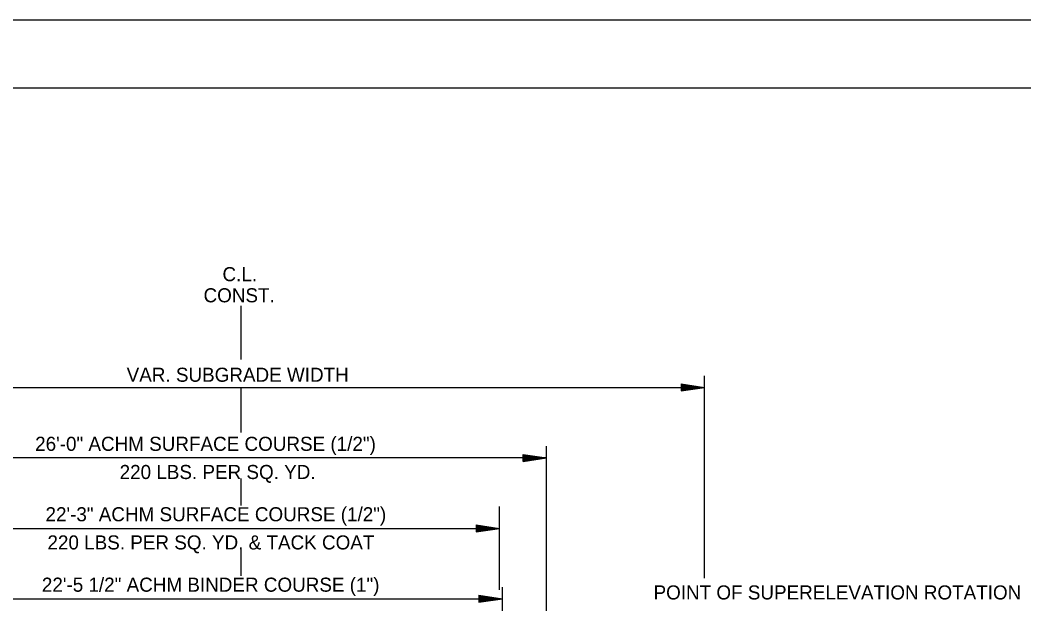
# Model space of a CAD drawing. Extents: x 2478 to 3210, y 439 to 841.
# Drawn here: x 2608.7 to 2694.2, y 608.8 to 658.6 of the extents above; entities that cross this region are included whole.
import ezdxf

# ---------------------------------------------------------------- set-up
doc = ezdxf.new("R2010")
doc.units = 0
for name, color, linetype in [('1', 7, 'Continuous'), ('R_Annotation', 7, 'Continuous'), ('R_Centerline', 7, 'Continuous'), ('R_Dimension', 7, 'Continuous')]:
    doc.layers.add(name, color=color, linetype=linetype)

msp = doc.modelspace()

# ---------------------------------------------------------------- linework, layer by layer
at = {"layer": '1'}
msp.add_line((2492.968, 652.813), (2812.04, 652.813), dxfattribs=at)
for points in [[(2817.808, 658.581), (2477.808, 658.581), (2477.808, 438.581), (2817.808, 438.581)], [(2492.968, 444.349), (2492.968, 652.813), (2729.78, 652.813), (2729.78, 642.933), (2768.94, 642.933), (2768.94, 640.013), (2812.04, 640.013), (2812.04, 444.349)]]:
    msp.add_lwpolyline(points, close=True, dxfattribs=at)
at = {"layer": 'R_Centerline'}
for p, q in [((2627.542, 629.673), (2627.542, 634.235)), ((2627.542, 623.458), (2627.542, 627.281)), ((2627.543, 617.236), (2627.543, 619.52)), ((2627.543, 611.236), (2627.543, 613.52))]:
    msp.add_line(p, q, dxfattribs=at)
at = {"layer": 'R_Dimension'}
for p, q in [((2666.995, 611.035), (2666.995, 628.281)), ((2586.003, 627.281), (2666.995, 627.281)), ((2664.995, 627.581), (2666.995, 627.281)), ((2664.995, 627.581), (2664.995, 626.981)), ((2664.995, 627.531), (2666.661, 627.281)), ((2664.995, 627.48), (2666.317, 627.281)), ((2664.995, 627.43), (2665.984, 627.281)), ((2664.995, 627.378), (2665.645, 627.281)), ((2664.995, 627.328), (2665.311, 627.281)), ((2664.995, 626.981), (2666.995, 627.281)), ((2664.995, 627.183), (2665.645, 627.281)), ((2664.995, 627.082), (2666.317, 627.281)), ((2664.995, 627.031), (2666.661, 627.281)), ((2664.995, 627.132), (2665.984, 627.281)), ((2664.995, 627.234), (2665.311, 627.281)), ((2653.546, 603.781), (2653.546, 622.281)), ((2653.546, 621.281), (2601.539, 621.281)), ((2651.546, 621.581), (2653.546, 621.281)), ((2651.546, 620.981), (2651.546, 621.581)), ((2651.546, 621.531), (2653.212, 621.281)), ((2651.546, 621.48), (2652.868, 621.281)), ((2651.546, 621.43), (2652.535, 621.281)), ((2651.546, 621.379), (2652.196, 621.281)), ((2651.546, 621.328), (2651.862, 621.281)), ((2651.546, 620.981), (2653.546, 621.281)), ((2651.546, 621.184), (2652.196, 621.281)), ((2651.546, 621.082), (2652.868, 621.281)), ((2651.546, 621.031), (2653.212, 621.281)), ((2651.546, 621.132), (2652.535, 621.281)), ((2651.546, 621.234), (2651.862, 621.281)), ((2649.555, 610.029), (2649.555, 617.148)), ((2605.516, 615.281), (2649.555, 615.281)), ((2647.554, 615.581), (2649.554, 615.281)), ((2647.554, 615.581), (2647.554, 614.981)), ((2647.554, 615.531), (2649.22, 615.281)), ((2647.554, 615.48), (2648.876, 615.281)), ((2647.554, 615.43), (2648.543, 615.281)), ((2647.554, 615.378), (2648.204, 615.281)), ((2647.554, 615.328), (2647.87, 615.281)), ((2647.554, 614.981), (2649.554, 615.281)), ((2647.554, 615.183), (2648.204, 615.281)), ((2647.554, 615.082), (2648.876, 615.281)), ((2647.554, 615.031), (2649.22, 615.281)), ((2647.554, 615.132), (2648.543, 615.281)), ((2647.554, 615.234), (2647.87, 615.281)), ((2649.796, 603.781), (2649.796, 610.281)), ((2605.29, 609.281), (2649.796, 609.281)), ((2647.796, 609.581), (2649.796, 609.281)), ((2647.796, 609.581), (2647.796, 608.981)), ((2647.796, 609.531), (2649.462, 609.281)), ((2647.796, 609.48), (2649.118, 609.281)), ((2647.796, 609.43), (2648.785, 609.281)), ((2647.796, 609.378), (2648.446, 609.281)), ((2647.796, 609.328), (2648.112, 609.281)), ((2647.796, 608.981), (2649.796, 609.281)), ((2647.796, 609.183), (2648.446, 609.281)), ((2647.796, 609.082), (2649.118, 609.281)), ((2647.796, 609.031), (2649.462, 609.281)), ((2647.796, 609.132), (2648.785, 609.281)), ((2647.796, 609.234), (2648.112, 609.281))]:
    msp.add_line(p, q, dxfattribs=at)

# ---------------------------------------------------------------- texts
at = {"layer": 'R_Annotation'}
for s, p in [('C.L.', (2625.965, 636.335)), ('CONST.', (2624.354, 634.535)), ('VAR. SUBGRADE WIDTH', (2617.81, 627.766)), ('26\'-0" ACHM SURFACE COURSE (1/2")', (2610.022, 621.881)), ('220 LBS. PER SQ. YD.', (2617.211, 619.481)), ('22\'-3" ACHM SURFACE COURSE (1/2")', (2610.903, 615.881)), ('220 LBS. PER SQ. YD. & TACK COAT', (2611.069, 613.481)), ('22\'-5 1/2" ACHM BINDER COURSE (1")', (2610.595, 609.881)), ('POINT OF SUPERELEVATION ROTATION ', (2662.652, 609.22))]:
    msp.add_text(s, height=1.2, dxfattribs=at).set_placement(p)

doc.saveas('drawing.dxf')
